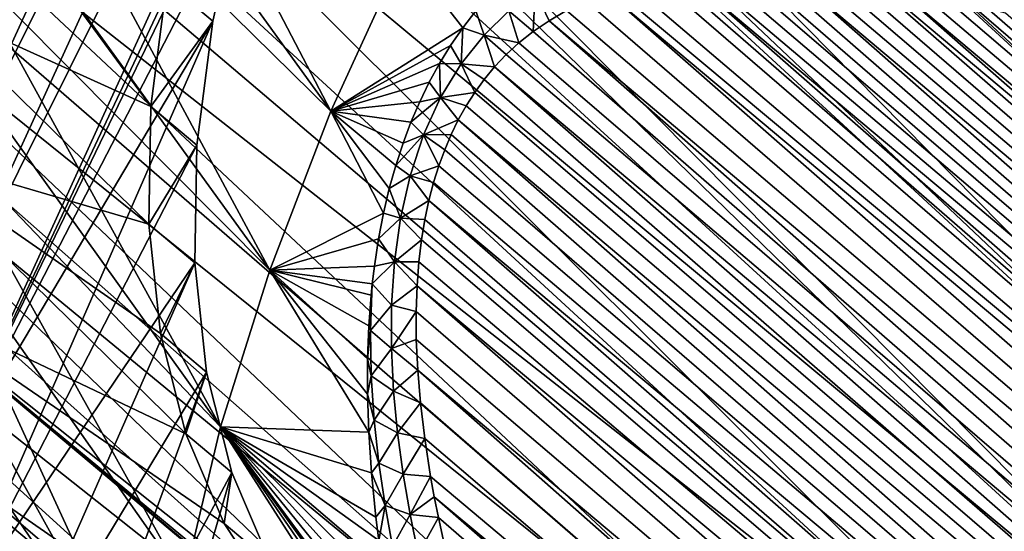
# Model space of a CAD drawing. Header units: metres. Extents: x -82 to 82, y -464 to 32.
# Tile 294 of 409: x 24.9 to 33.63, y -26.32 to -21.78. Entities that reach past the tile are written whole.
import ezdxf

# ---------------------------------------------------------------- set-up
doc = ezdxf.new("R2010")
doc.units = ezdxf.units.M
doc.layers.add('solid_K244121000C07', color=7, linetype='CONTINUOUS')

msp = doc.modelspace()

# ---------------------------------------------------------------- linework, layer by layer
at = {"layer": 'solid_K244121000C07'}
for points in [[(29.351082, -9.816728, 16.413862), (29.494551, -9.028098, 16.271677), (43.582558, -22.37991, 29.631804)], [(29.494551, -9.028098, 16.271677), (44.500805, -21.059212, 29.839617), (43.582558, -22.37991, 29.631804)], [(29.181263, -10.585462, 16.572058), (29.351082, -9.816728, 16.413862), (43.582558, -22.37991, 29.631804)], [(23.981478, -24.934649, 49.864971), (30.065445, -11.626168, 55.42609), (31.201492, -10.457593, 55.255974)], [(24.049099, -26.10322, 48.718246), (23.981478, -24.934649, 49.864971), (31.201492, -10.457593, 55.255974)], [(24.049099, -26.10322, 48.718246), (31.201492, -10.457593, 55.255974), (27.741554, -18.282911, 51.85762)], [(28.986296, -11.334597, 16.746748), (29.181263, -10.585462, 16.572058), (42.578362, -23.652468, 29.56222)], [(29.181263, -10.585462, 16.572058), (43.582558, -22.37991, 29.631804), (42.578362, -23.652468, 29.56222)], [(28.767195, -12.063525, 16.93804), (28.986296, -11.334597, 16.746748), (42.578362, -23.652468, 29.56222)], [(23.981478, -24.934649, 49.864971), (24.047338, -23.693237, 50.932526), (30.065445, -11.626168, 55.42609)], [(24.047338, -23.693237, 50.932526), (28.996281, -12.867583, 55.456165), (30.065445, -11.626168, 55.42609)], [(28.276972, -13.424064, 17.36014), (28.767195, -12.063525, 16.93804), (41.499512, -24.862389, 29.631804)], [(28.767195, -12.063525, 16.93804), (42.578362, -23.652468, 29.56222), (41.499512, -24.862389, 29.631804)], [(24.047338, -23.693237, 50.932526), (24.245947, -22.392696, 51.909134), (28.996281, -12.867583, 55.456165)], [(24.245947, -22.392696, 51.909134), (28.005804, -14.168126, 55.345879), (28.996281, -12.867583, 55.456165)], [(28.174736, -13.674032, 17.44805), (28.276972, -13.424064, 17.36014), (41.499512, -24.862389, 29.631804)], [(27.706947, -14.713037, 17.853544), (28.174736, -13.674032, 17.44805), (41.499512, -24.862389, 29.631804)], [(24.245947, -22.392696, 51.909134), (24.575079, -21.047274, 52.784149), (28.005804, -14.168126, 55.345879)], [(27.473459, -15.179519, 18.058998), (27.706947, -14.713037, 17.853544), (40.35833, -25.996021, 29.839617)], [(27.706947, -14.713037, 17.853544), (41.499512, -24.862389, 29.631804), (40.35833, -25.996021, 29.839617)], [(27.086632, -15.892335, 18.405163), (27.473459, -15.179519, 18.058998), (40.35833, -25.996021, 29.839617)], [(27.068253, -15.924612, 18.421848), (27.086632, -15.892335, 18.405163), (39.165989, -27.042131, 30.183741)], [(27.086632, -15.892335, 18.405163), (40.35833, -25.996021, 29.839617), (39.165989, -27.042131, 30.183741)], [(26.678596, -16.578054, 18.780172), (27.068253, -15.924612, 18.421848), (39.165989, -27.042131, 30.183741)], [(26.37579, -17.050869, 19.066381), (26.678596, -16.578054, 18.780172), (37.937504, -27.987623, 30.659777)], [(26.678596, -16.578054, 18.780172), (39.165989, -27.042131, 30.183741), (37.937504, -27.987623, 30.659777)], [(26.252106, -17.236021, 19.185253), (26.37579, -17.050869, 19.066381), (37.937504, -27.987623, 30.659777)], [(25.810322, -17.865286, 19.621349), (26.252106, -17.236021, 19.185253), (37.937504, -27.987623, 30.659777)], [(25.644567, -18.089281, 19.789646), (25.810322, -17.865286, 19.621349), (36.684113, -28.823822, 31.263393)], [(25.810322, -17.865286, 19.621349), (37.937504, -27.987623, 30.659777), (36.684113, -28.823822, 31.263393)], [(25.356953, -18.4648, 20.089123), (25.644567, -18.089281, 19.789646), (36.684113, -28.823822, 31.263393)], [(24.049099, -26.10322, 48.718246), (27.741554, -18.282911, 51.85762), (27.25091, -19.472654, 51.302219)], [(24.895815, -19.033453, 20.588764), (25.356953, -18.4648, 20.089123), (36.684113, -28.823822, 31.263393)], [(27.658865, -22.593567, 59.931713), (25.493256, -18.445793, 54.715462), (25.180157, -19.163303, 54.39933)], [(27.658865, -22.593567, 59.931713), (28.305204, -21.179724, 60.522507), (25.493256, -18.445793, 54.715462)], [(24.499239, -19.49276, 21.039356), (24.895815, -19.033453, 20.588764), (35.421692, -29.54011, 31.986959)], [(24.895815, -19.033453, 20.588764), (36.684113, -28.823822, 31.263393), (35.421692, -29.54011, 31.986959)], [(27.658865, -22.593567, 59.931713), (25.180157, -19.163303, 54.39933), (24.897736, -19.878847, 54.051437)], [(24.049099, -26.10322, 48.718246), (27.25091, -19.472654, 51.302219), (26.872467, -20.647474, 50.637764)], [(24.101061, -19.928028, 21.512236), (24.499239, -19.49276, 21.039356), (35.421692, -29.54011, 31.986959)], [(27.115704, -24.00172, 59.233269), (24.897736, -19.878847, 54.051437), (24.646769, -20.590467, 53.672741)], [(27.115704, -24.00172, 59.233269), (27.658865, -22.593567, 59.931713), (24.897736, -19.878847, 54.051437)], [(23.702917, -20.33868, 22.006861), (24.101061, -19.928028, 21.512236), (35.421692, -29.54011, 31.986959)], [(23.307838, -20.724604, 22.522896), (23.702917, -20.33868, 22.006861), (34.162373, -30.129677, 32.823467)], [(23.702917, -20.33868, 22.006861), (35.421692, -29.54011, 31.986959), (34.162373, -30.129677, 32.823467)], [(26.061636, -22.550499, 48.643532), (24.401972, -20.293465, 52.531193), (24.040039, -21.63603, 51.694687)], [(26.061636, -22.550499, 48.643532), (26.202686, -21.450369, 49.49913), (24.401972, -20.293465, 52.531193)], [(27.115704, -24.00172, 59.233269), (24.646769, -20.590467, 53.672741), (24.42794, -21.296207, 53.264275)], [(24.049099, -26.10322, 48.718246), (26.872467, -20.647474, 50.637764), (26.611013, -21.792604, 49.872574)], [(26.611013, -21.792604, 49.872574), (26.872467, -20.647474, 50.637764), (26.202686, -21.450369, 49.49913)], [(22.918447, -21.085814, 23.059807), (23.307838, -20.724604, 22.522896), (34.162373, -30.129677, 32.823467)], [(22.536818, -21.42235, 23.61688), (22.918447, -21.085814, 23.059807), (32.920929, -30.585508, 33.763187)], [(22.918447, -21.085814, 23.059807), (34.162373, -30.129677, 32.823467), (32.920929, -30.585508, 33.763187)], [(28.829237, -21.85284, 61.580246), (28.305204, -21.179724, 60.522507), (27.658865, -22.593567, 59.931713)], [(28.829237, -21.85284, 61.580246), (28.94614, -21.70237, 61.700211), (28.305204, -21.179724, 60.522507)], [(26.680096, -25.392845, 58.432789), (24.42794, -21.296207, 53.264275), (24.241856, -21.994137, 52.82716)], [(26.680096, -25.392845, 58.432789), (27.115704, -24.00172, 59.233269), (24.42794, -21.296207, 53.264275)], [(50.462925, -38.584961, 83.383797), (30.683187, -21.402895, 63.743927), (30.559044, -21.424332, 63.599613)], [(50.462925, -38.584961, 83.383797), (30.812828, -21.384909, 63.895138), (30.683187, -21.402895, 63.743927)], [(50.580044, -37.93895, 83.649445), (30.948114, -21.370546, 64.053444), (30.812828, -21.384909, 63.895138)], [(50.462925, -38.584961, 83.383797), (50.580044, -37.93895, 83.649445), (30.812828, -21.384909, 63.895138)], [(50.580044, -37.93895, 83.649445), (31.089609, -21.360424, 64.219429), (30.948114, -21.370546, 64.053444)], [(50.580044, -37.93895, 83.649445), (31.237085, -21.354361, 64.392929), (31.089609, -21.360424, 64.219429)], [(50.580044, -37.93895, 83.649445), (31.390802, -21.352638, 64.574234), (31.237085, -21.354361, 64.392929)], [(50.580044, -37.93895, 83.649445), (31.551329, -21.355843, 64.763954), (31.390802, -21.352638, 64.574234)], [(50.580044, -37.93895, 83.649445), (31.718346, -21.363708, 64.96183), (31.551329, -21.355843, 64.763954)], [(50.661968, -37.280739, 83.918907), (31.892267, -21.376675, 65.168297), (31.718346, -21.363708, 64.96183)], [(50.580044, -37.93895, 83.649445), (50.661968, -37.280739, 83.918907), (31.718346, -21.363708, 64.96183)], [(50.661968, -37.280739, 83.918907), (32.073658, -21.395336, 65.383949), (31.892267, -21.376675, 65.168297)], [(50.661968, -37.280739, 83.918907), (32.262135, -21.419363, 65.608475), (32.073658, -21.395336, 65.383949)], [(22.165529, -21.734661, 24.193537), (22.536818, -21.42235, 23.61688), (32.920929, -30.585508, 33.763187)], [(26.611013, -21.792604, 49.872574), (26.202686, -21.450369, 49.49913), (26.061636, -22.550499, 48.643532)], [(50.462925, -38.584961, 83.383797), (30.327196, -21.477272, 63.331451), (30.116028, -21.542007, 63.089062)], [(50.462925, -38.584961, 83.383797), (30.559044, -21.424332, 63.599613), (30.327196, -21.477272, 63.331451)], [(50.661968, -37.280739, 83.918907), (32.458279, -21.449356, 65.842468), (32.262135, -21.419363, 65.608475)], [(50.661968, -37.280739, 83.918907), (32.662632, -21.485893, 66.086502), (32.458279, -21.449356, 65.842468)], [(50.707951, -36.610493, 84.19191), (32.874786, -21.52861, 66.340218), (32.662632, -21.485893, 66.086502)], [(50.661968, -37.280739, 83.918907), (50.707951, -36.610493, 84.19191), (32.662632, -21.485893, 66.086502)], [(29.239132, -21.703169, 62.095135), (29.454378, -21.88578, 62.346416), (29.470442, -21.528229, 62.352432)], [(29.470442, -21.528229, 62.352432), (29.454378, -21.88578, 62.346416), (29.594934, -21.790018, 62.501408)], [(29.470442, -21.528229, 62.352432), (29.594934, -21.790018, 62.501408), (29.750931, -21.699759, 62.675449)], [(50.311253, -39.218597, 83.1222), (30.116028, -21.542007, 63.089062), (29.924248, -21.616602, 62.870831)], [(50.311253, -39.218597, 83.1222), (50.462925, -38.584961, 83.383797), (30.116028, -21.542007, 63.089062)], [(50.707951, -36.610493, 84.19191), (33.095486, -21.578279, 66.604393), (32.874786, -21.52861, 66.340218)], [(50.707951, -36.610493, 84.19191), (33.32523, -21.635424, 66.879532), (33.095486, -21.578279, 66.604393)], [(26.042528, -23.594076, 47.706432), (24.040039, -21.63603, 51.694687), (23.806707, -22.937769, 50.754963)], [(26.042528, -23.594076, 47.706432), (26.061636, -22.550499, 48.643532), (24.040039, -21.63603, 51.694687)], [(50.311253, -39.218597, 83.1222), (29.924248, -21.616602, 62.870831), (29.750931, -21.699759, 62.675449)], [(50.707951, -36.610493, 84.19191), (33.483135, -21.677416, 67.068802), (33.32523, -21.635424, 66.879532)], [(21.806543, -22.023304, 24.789274), (22.165529, -21.734661, 24.193537), (31.710732, -30.90279, 34.79591)], [(22.165529, -21.734661, 24.193537), (32.920929, -30.585508, 33.763187), (31.710732, -30.90279, 34.79591)], [(29.018726, -21.916906, 61.856228), (28.94614, -21.70237, 61.700211), (28.829237, -21.85284, 61.580246)], [(29.018726, -21.916906, 61.856228), (29.239132, -21.703169, 62.095135), (28.94614, -21.70237, 61.700211)], [(29.018726, -21.916906, 61.856228), (29.328066, -21.986258, 62.208897), (29.239132, -21.703169, 62.095135)], [(29.239132, -21.703169, 62.095135), (29.328066, -21.986258, 62.208897), (29.454378, -21.88578, 62.346416)], [(50.311253, -39.218597, 83.1222), (29.750931, -21.699759, 62.675449), (29.594934, -21.790018, 62.501408)], [(50.707951, -36.610493, 84.19191), (33.645142, -21.722847, 67.263054), (33.483135, -21.677416, 67.068802)], [(24.249537, -27.186453, 47.504562), (24.049099, -26.10322, 48.718246), (26.611013, -21.792604, 49.872574)], [(24.249537, -27.186453, 47.504562), (26.611013, -21.792604, 49.872574), (26.469875, -22.893427, 49.016434)], [(26.469875, -22.893427, 49.016434), (26.611013, -21.792604, 49.872574), (26.061636, -22.550499, 48.643532)], [(50.125565, -39.83968, 82.864845), (29.594934, -21.790018, 62.501408), (29.454378, -21.88578, 62.346416)], [(50.125565, -39.83968, 82.864845), (50.311253, -39.218597, 83.1222), (29.594934, -21.790018, 62.501408)], [(28.721512, -22.008331, 61.471779), (28.829237, -21.85284, 61.580246), (27.658865, -22.593567, 59.931713)], [(28.814396, -22.172625, 61.642639), (28.829237, -21.85284, 61.580246), (28.721512, -22.008331, 61.471779)], [(28.814396, -22.172625, 61.642639), (29.018726, -21.916906, 61.856228), (28.829237, -21.85284, 61.580246)], [(28.814396, -22.172625, 61.642639), (29.112179, -22.198812, 61.978889), (29.018726, -21.916906, 61.856228)], [(29.018726, -21.916906, 61.856228), (29.112179, -22.198812, 61.978889), (29.214699, -22.090666, 62.0872)], [(29.018726, -21.916906, 61.856228), (29.214699, -22.090666, 62.0872), (29.328066, -21.986258, 62.208897)], [(50.125565, -39.83968, 82.864845), (29.454378, -21.88578, 62.346416), (29.328066, -21.986258, 62.208897)], [(26.680096, -25.392845, 58.432789), (24.241856, -21.994137, 52.82716), (24.089022, -22.682341, 52.362598)], [(28.622217, -22.169144, 61.373955), (28.721512, -22.008331, 61.471779), (27.658865, -22.593567, 59.931713)], [(28.814396, -22.172625, 61.642639), (28.721512, -22.008331, 61.471779), (28.622217, -22.169144, 61.373955)], [(50.125565, -39.83968, 82.864845), (29.328066, -21.986258, 62.208897), (29.214699, -22.090666, 62.0872)], [(21.461496, -22.288759, 25.403421), (21.806543, -22.023304, 24.789274), (31.710732, -30.90279, 34.79591)], [(50.125565, -39.83968, 82.864845), (29.214699, -22.090666, 62.0872), (29.112179, -22.198812, 61.978889)], [(28.530771, -22.335878, 61.286228), (28.622217, -22.169144, 61.373955), (27.658865, -22.593567, 59.931713)], [(28.632902, -22.469627, 61.462669), (28.622217, -22.169144, 61.373955), (28.530771, -22.335878, 61.286228)], [(28.632902, -22.469627, 61.462669), (28.814396, -22.172625, 61.642639), (28.622217, -22.169144, 61.373955)], [(28.632902, -22.469627, 61.462669), (28.935398, -22.42606, 61.797215), (28.814396, -22.172625, 61.642639)], [(28.814396, -22.172625, 61.642639), (28.935398, -22.42606, 61.797215), (29.019415, -22.310619, 61.882626)], [(28.814396, -22.172625, 61.642639), (29.019415, -22.310619, 61.882626), (29.112179, -22.198812, 61.978889)], [(49.906265, -40.448078, 82.6119), (29.112179, -22.198812, 61.978889), (29.019415, -22.310619, 61.882626)], [(49.906265, -40.448078, 82.6119), (50.125565, -39.83968, 82.864845), (29.112179, -22.198812, 61.978889)], [(21.132179, -22.531921, 26.035782), (21.461496, -22.288759, 25.403421), (31.710732, -30.90279, 34.79591)], [(28.446693, -22.509005, 61.20808), (28.530771, -22.335878, 61.286228), (27.658865, -22.593567, 59.931713)], [(28.632902, -22.469627, 61.462669), (28.530771, -22.335878, 61.286228), (28.446693, -22.509005, 61.20808)], [(49.906265, -40.448078, 82.6119), (29.019415, -22.310619, 61.882626), (28.935398, -22.42606, 61.797215)], [(28.632902, -22.469627, 61.462669), (28.858984, -22.545464, 61.721359), (28.935398, -22.42606, 61.797215)], [(49.906265, -40.448078, 82.6119), (28.935398, -22.42606, 61.797215), (28.858984, -22.545464, 61.721359)], [(20.81986, -22.753555, 26.686228), (21.132179, -22.531921, 26.035782), (30.54464, -31.078056, 35.910748)], [(21.132179, -22.531921, 26.035782), (31.710732, -30.90279, 34.79591), (30.54464, -31.078056, 35.910748)], [(28.369387, -22.688892, 61.13871), (28.446693, -22.509005, 61.20808), (27.658865, -22.593567, 59.931713)], [(28.632902, -22.469627, 61.462669), (28.446693, -22.509005, 61.20808), (28.369387, -22.688892, 61.13871)], [(28.480347, -22.803312, 61.323223), (28.632902, -22.469627, 61.462669), (28.369387, -22.688892, 61.13871)], [(28.480347, -22.803312, 61.323223), (28.789434, -22.669516, 61.654243), (28.632902, -22.469627, 61.462669)], [(28.632902, -22.469627, 61.462669), (28.789434, -22.669516, 61.654243), (28.858984, -22.545464, 61.721359)], [(26.469875, -22.893427, 49.016434), (26.061636, -22.550499, 48.643532), (26.042528, -23.594076, 47.706432)], [(28.126339, -23.495678, 60.950871), (27.658865, -22.593567, 59.931713), (27.115704, -24.00172, 59.233269)], [(28.298809, -22.876595, 61.078342), (28.369387, -22.688892, 61.13871), (27.658865, -22.593567, 59.931713)], [(28.234835, -23.07295, 61.026932), (28.298809, -22.876595, 61.078342), (27.658865, -22.593567, 59.931713)], [(28.177309, -23.278931, 60.984352), (28.234835, -23.07295, 61.026932), (27.658865, -22.593567, 59.931713)], [(28.126339, -23.495678, 60.950871), (28.177309, -23.278931, 60.984352), (27.658865, -22.593567, 59.931713)], [(49.906265, -40.448078, 82.6119), (28.858984, -22.545464, 61.721359), (28.789434, -22.669516, 61.654243)], [(26.355547, -26.755737, 57.53672), (24.089022, -22.682341, 52.362598), (23.969858, -23.358932, 51.871857)], [(26.355547, -26.755737, 57.53672), (26.680096, -25.392845, 58.432789), (24.089022, -22.682341, 52.362598)], [(28.480347, -22.803312, 61.323223), (28.369387, -22.688892, 61.13871), (28.298809, -22.876595, 61.078342)], [(28.480347, -22.803312, 61.323223), (28.726198, -22.798727, 61.595276), (28.789434, -22.669516, 61.654243)], [(49.653637, -41.043568, 82.363495), (28.789434, -22.669516, 61.654243), (28.726198, -22.798727, 61.595276)], [(49.653637, -41.043568, 82.363495), (49.906265, -40.448078, 82.6119), (28.789434, -22.669516, 61.654243)], [(20.525713, -22.954269, 27.354418), (20.81986, -22.753555, 26.686228), (30.54464, -31.078056, 35.910748)], [(28.480347, -22.803312, 61.323223), (28.298809, -22.876595, 61.078342), (28.234835, -23.07295, 61.026932)], [(28.361052, -23.16427, 61.228252), (28.480347, -22.803312, 61.323223), (28.234835, -23.07295, 61.026932)], [(28.361052, -23.16427, 61.228252), (28.616718, -23.075481, 61.499924), (28.480347, -22.803312, 61.323223)], [(28.480347, -22.803312, 61.323223), (28.668674, -22.933704, 61.543865), (28.726198, -22.798727, 61.595276)], [(28.480347, -22.803312, 61.323223), (28.616718, -23.075481, 61.499924), (28.668674, -22.933704, 61.543865)], [(49.653637, -41.043568, 82.363495), (28.726198, -22.798727, 61.595276), (28.668674, -22.933704, 61.543865)], [(20.250872, -23.134968, 28.040785), (20.525713, -22.954269, 27.354418), (29.436289, -31.109335, 37.094601)], [(20.525713, -22.954269, 27.354418), (30.54464, -31.078056, 35.910748), (29.436289, -31.109335, 37.094601)], [(26.370014, -25.454103, 45.640659), (23.806707, -22.937769, 50.754963), (23.704395, -24.184677, 49.72224)], [(26.145695, -24.565235, 46.702049), (26.042528, -23.594076, 47.706432), (23.806707, -22.937769, 50.754963)], [(26.370014, -25.454103, 45.640659), (26.145695, -24.565235, 46.702049), (23.806707, -22.937769, 50.754963)], [(24.249537, -27.186453, 47.504562), (26.469875, -22.893427, 49.016434), (26.450781, -23.936289, 48.079983)], [(26.450781, -23.936289, 48.079983), (26.469875, -22.893427, 49.016434), (26.042528, -23.594076, 47.706432)], [(49.653637, -41.043568, 82.363495), (28.668674, -22.933704, 61.543865), (28.616718, -23.075481, 61.499924)], [(19.996252, -23.296234, 28.745548), (20.250872, -23.134968, 28.040785), (29.436289, -31.109335, 37.094601)], [(28.361052, -23.16427, 61.228252), (28.234835, -23.07295, 61.026932), (28.177309, -23.278931, 60.984352)], [(28.361052, -23.16427, 61.228252), (28.570211, -23.225012, 61.463425), (28.616718, -23.075481, 61.499924)], [(49.653637, -41.043568, 82.363495), (28.616718, -23.075481, 61.499924), (28.570211, -23.225012, 61.463425)], [(28.275677, -23.542234, 61.177032), (28.361052, -23.16427, 61.228252), (28.177309, -23.278931, 60.984352)], [(28.275677, -23.542234, 61.177032), (28.528984, -23.383579, 61.434368), (28.361052, -23.16427, 61.228252)], [(28.361052, -23.16427, 61.228252), (28.528984, -23.383579, 61.434368), (28.570211, -23.225012, 61.463425)], [(49.653637, -41.043568, 82.363495), (28.570211, -23.225012, 61.463425), (28.528984, -23.383579, 61.434368)], [(19.762806, -23.438486, 29.468706), (19.996252, -23.296234, 28.745548), (28.39677, -30.996267, 38.335655)], [(19.996252, -23.296234, 28.745548), (29.436289, -31.109335, 37.094601), (28.39677, -30.996267, 38.335655)], [(28.275677, -23.542234, 61.177032), (28.177309, -23.278931, 60.984352), (28.126339, -23.495678, 60.950871)], [(26.14467, -28.07943, 56.55228), (23.969858, -23.358932, 51.871857), (23.884691, -24.022057, 51.356285)], [(26.14467, -28.07943, 56.55228), (26.355547, -26.755737, 57.53672), (23.969858, -23.358932, 51.871857)], [(28.275677, -23.542234, 61.177032), (28.493271, -23.552855, 61.4132), (28.528984, -23.383579, 61.434368)], [(49.367859, -41.625866, 82.119751), (28.528984, -23.383579, 61.434368), (28.493271, -23.552855, 61.4132)], [(49.367859, -41.625866, 82.119751), (49.653637, -41.043568, 82.363495), (28.528984, -23.383579, 61.434368)], [(19.551426, -23.562263, 30.211096), (19.762806, -23.438486, 29.468706), (28.39677, -30.996267, 38.335655)], [(28.082253, -23.724396, 60.927059), (28.126339, -23.495678, 60.950871), (27.115704, -24.00172, 59.233269)], [(28.275677, -23.542234, 61.177032), (28.126339, -23.495678, 60.950871), (28.082253, -23.724396, 60.927059)], [(19.363005, -23.66773, 30.972956), (19.551426, -23.562263, 30.211096), (28.39677, -30.996267, 38.335655)], [(28.222284, -23.927412, 61.165668), (28.275677, -23.542234, 61.177032), (28.082253, -23.724396, 60.927059)], [(28.222284, -23.927412, 61.165668), (28.463461, -23.734221, 61.400558), (28.275677, -23.542234, 61.177032)], [(28.275677, -23.542234, 61.177032), (28.463461, -23.734221, 61.400558), (28.493271, -23.552855, 61.4132)], [(49.367859, -41.625866, 82.119751), (28.493271, -23.552855, 61.4132), (28.463461, -23.734221, 61.400558)], [(19.198538, -23.754925, 31.754368), (19.363005, -23.66773, 30.972956), (27.43848, -30.74021, 39.619106)], [(19.363005, -23.66773, 30.972956), (28.39677, -30.996267, 38.335655), (27.43848, -30.74021, 39.619106)], [(26.450781, -23.936289, 48.079983), (26.042528, -23.594076, 47.706432), (26.145695, -24.565235, 46.702049)], [(18.862082, -23.753117, 38.6707), (18.800835, -23.827255, 37.7551), (25.147392, -29.149137, 43.586212)], [(18.862082, -23.753117, 38.6707), (25.147392, -29.149137, 43.586212), (24.606373, -28.363791, 44.899044)], [(19.058958, -23.823824, 32.555958), (19.198538, -23.754925, 31.754368), (27.43848, -30.74021, 39.619106)], [(28.045414, -23.96632, 60.91349), (28.082253, -23.724396, 60.927059), (27.115704, -24.00172, 59.233269)], [(28.222284, -23.927412, 61.165668), (28.082253, -23.724396, 60.927059), (28.045414, -23.96632, 60.91349)], [(28.222284, -23.927412, 61.165668), (28.439997, -23.929184, 61.39719), (28.463461, -23.734221, 61.400558)], [(49.367859, -41.625866, 82.119751), (28.463461, -23.734221, 61.400558), (28.439997, -23.929184, 61.39719)], [(18.800835, -23.827255, 37.7551), (18.770342, -23.87879, 36.849026), (25.147392, -29.149137, 43.586212)], [(18.945282, -23.874096, 33.377434), (19.058958, -23.823824, 32.555958), (26.571117, -30.343784, 40.931942)], [(19.058958, -23.823824, 32.555958), (27.43848, -30.74021, 39.619106), (26.571117, -30.343784, 40.931942)], [(18.770342, -23.87879, 36.849026), (18.77017, -23.908384, 35.955791), (25.147392, -29.149137, 43.586212)], [(18.77017, -23.908384, 35.955791), (25.804684, -29.811497, 42.259075), (25.147392, -29.149137, 43.586212)], [(18.77017, -23.908384, 35.955791), (18.799942, -23.917044, 35.078423), (25.804684, -29.811497, 42.259075)], [(18.799942, -23.917044, 35.078423), (18.858635, -23.905378, 34.218449), (25.804684, -29.811497, 42.259075)], [(18.858635, -23.905378, 34.218449), (18.945282, -23.874096, 33.377434), (26.571117, -30.343784, 40.931942)], [(18.858635, -23.905378, 34.218449), (26.571117, -30.343784, 40.931942), (25.804684, -29.811497, 42.259075)], [(24.58065, -28.172251, 46.237354), (24.249537, -27.186453, 47.504562), (26.450781, -23.936289, 48.079983)], [(24.58065, -28.172251, 46.237354), (26.450781, -23.936289, 48.079983), (26.554005, -24.90811, 47.074924)], [(26.554005, -24.90811, 47.074924), (26.450781, -23.936289, 48.079983), (26.145695, -24.565235, 46.702049)], [(28.222284, -23.927412, 61.165668), (28.045414, -23.96632, 60.91349), (28.02648, -24.123817, 60.910683)], [(28.197054, -24.313625, 61.188473), (28.222284, -23.927412, 61.165668), (28.02648, -24.123817, 60.910683)], [(28.197054, -24.313625, 61.188473), (28.423796, -24.140509, 61.404453), (28.222284, -23.927412, 61.165668)], [(28.222284, -23.927412, 61.165668), (28.423796, -24.140509, 61.404453), (28.439997, -23.929184, 61.39719)], [(49.367859, -41.625866, 82.119751), (28.439997, -23.929184, 61.39719), (28.423796, -24.140509, 61.404453)], [(26.14467, -28.07943, 56.55228), (23.884691, -24.022057, 51.356285), (23.833755, -24.669897, 50.817295)], [(27.994268, -25.4382, 61.035999), (27.115704, -24.00172, 59.233269), (26.680096, -25.392845, 58.432789)], [(28.02648, -24.123817, 60.910683), (28.045414, -23.96632, 60.91349), (27.115704, -24.00172, 59.233269)], [(28.016352, -24.223314, 60.911049), (28.02648, -24.123817, 60.910683), (27.115704, -24.00172, 59.233269)], [(27.995747, -24.496994, 60.920715), (28.016352, -24.223314, 60.911049), (27.115704, -24.00172, 59.233269)], [(27.984365, -24.789026, 60.943527), (27.995747, -24.496994, 60.920715), (27.115704, -24.00172, 59.233269)], [(27.983423, -25.101877, 60.981319), (27.984365, -24.789026, 60.943527), (27.115704, -24.00172, 59.233269)], [(27.994268, -25.4382, 61.035999), (27.983423, -25.101877, 60.981319), (27.115704, -24.00172, 59.233269)], [(23.704395, -24.184677, 49.72224), (23.73428, -25.363485, 48.607403), (31.710732, -30.90279, 34.79591)], [(27.733063, -27.513344, 42.259075), (23.704395, -24.184677, 49.72224), (31.710732, -30.90279, 34.79591)], [(26.712303, -26.247652, 44.537712), (26.370014, -25.454103, 45.640659), (23.704395, -24.184677, 49.72224)], [(27.168676, -26.937218, 43.405411), (26.712303, -26.247652, 44.537712), (23.704395, -24.184677, 49.72224)], [(27.733063, -27.513344, 42.259075), (27.168676, -26.937218, 43.405411), (23.704395, -24.184677, 49.72224)], [(28.010239, -24.536568, 60.952156), (28.02648, -24.123817, 60.910683), (28.016352, -24.223314, 60.911049)], [(28.197054, -24.313625, 61.188473), (28.02648, -24.123817, 60.910683), (28.010239, -24.536568, 60.952156)], [(28.197054, -24.313625, 61.188473), (28.415829, -24.369692, 61.423691), (28.423796, -24.140509, 61.404453)], [(49.049023, -42.194649, 81.880798), (28.423796, -24.140509, 61.404453), (28.415829, -24.369692, 61.423691)], [(49.049023, -42.194649, 81.880798), (49.367859, -41.625866, 82.119751), (28.423796, -24.140509, 61.404453)], [(28.010239, -24.536568, 60.952156), (28.016352, -24.223314, 60.911049), (27.995747, -24.496994, 60.920715)], [(28.195704, -24.696423, 61.239506), (28.197054, -24.313625, 61.188473), (28.010239, -24.536568, 60.952156)], [(28.195704, -24.696423, 61.239506), (28.415829, -24.369692, 61.423691), (28.197054, -24.313625, 61.188473)], [(28.195704, -24.696423, 61.239506), (28.417013, -24.618126, 61.456234), (28.415829, -24.369692, 61.423691)], [(49.049023, -42.194649, 81.880798), (28.415829, -24.369692, 61.423691), (28.417013, -24.618126, 61.456234)], [(28.010239, -24.536568, 60.952156), (27.995747, -24.496994, 60.920715), (27.984365, -24.789026, 60.943527)], [(28.017344, -24.938641, 61.020489), (28.010239, -24.536568, 60.952156), (27.984365, -24.789026, 60.943527)], [(28.195704, -24.696423, 61.239506), (28.010239, -24.536568, 60.952156), (28.017344, -24.938641, 61.020489)], [(26.554005, -24.90811, 47.074924), (26.145695, -24.565235, 46.702049), (26.370014, -25.454103, 45.640659)], [(28.195704, -24.696423, 61.239506), (28.429092, -24.887735, 61.504238), (28.417013, -24.618126, 61.456234)], [(49.049023, -42.194649, 81.880798), (28.417013, -24.618126, 61.456234), (28.429092, -24.887735, 61.504238)], [(26.049168, -29.353258, 55.487396), (23.833755, -24.669897, 50.817295), (23.81719, -25.30068, 50.256363)], [(26.049168, -29.353258, 55.487396), (26.14467, -28.07943, 56.55228), (23.833755, -24.669897, 50.817295)], [(28.214544, -25.073984, 61.313904), (28.195704, -24.696423, 61.239506), (28.017344, -24.938641, 61.020489)], [(28.214544, -25.073984, 61.313904), (28.429092, -24.887735, 61.504238), (28.195704, -24.696423, 61.239506)], [(28.017344, -24.938641, 61.020489), (27.984365, -24.789026, 60.943527), (27.983423, -25.101877, 60.981319)], [(28.214544, -25.073984, 61.313904), (28.453403, -25.179535, 61.569405), (28.429092, -24.887735, 61.504238)], [(48.697124, -42.749538, 81.646759), (28.429092, -24.887735, 61.504238), (28.453403, -25.179535, 61.569405)], [(48.697124, -42.749538, 81.646759), (49.049023, -42.194649, 81.880798), (28.429092, -24.887735, 61.504238)], [(25.03886, -29.049807, 44.93047), (24.58065, -28.172251, 46.237354), (26.554005, -24.90811, 47.074924)], [(25.03886, -29.049807, 44.93047), (26.554005, -24.90811, 47.074924), (26.778215, -25.796463, 46.014126)], [(26.778215, -25.796463, 46.014126), (26.554005, -24.90811, 47.074924), (26.370014, -25.454103, 45.640659)], [(28.043509, -25.331223, 61.11034), (28.017344, -24.938641, 61.020489), (27.983423, -25.101877, 60.981319)], [(28.214544, -25.073984, 61.313904), (28.017344, -24.938641, 61.020489), (28.043509, -25.331223, 61.11034)], [(28.250105, -25.445276, 61.407261), (28.214544, -25.073984, 61.313904), (28.043509, -25.331223, 61.11034)], [(28.250105, -25.445276, 61.407261), (28.453403, -25.179535, 61.569405), (28.214544, -25.073984, 61.313904)], [(28.043509, -25.331223, 61.11034), (27.983423, -25.101877, 60.981319), (27.994268, -25.4382, 61.035999)], [(28.250105, -25.445276, 61.407261), (28.491089, -25.494352, 61.653229), (28.453403, -25.179535, 61.569405)], [(48.697124, -42.749538, 81.646759), (28.453403, -25.179535, 61.569405), (28.491089, -25.494352, 61.653229)], [(26.049168, -29.353258, 55.487396), (23.81719, -25.30068, 50.256363), (23.835041, -25.912674, 49.675026)], [(28.085308, -25.714245, 61.217419), (28.043509, -25.331223, 61.11034), (27.994268, -25.4382, 61.035999)], [(28.250105, -25.445276, 61.407261), (28.043509, -25.331223, 61.11034), (28.085308, -25.714245, 61.217419)], [(23.73428, -25.363485, 48.607403), (30.54464, -31.078056, 35.910748), (31.710732, -30.90279, 34.79591)], [(23.73428, -25.363485, 48.607403), (23.895941, -26.46043, 47.423553), (30.54464, -31.078056, 35.910748)], [(28.415556, -28.099968, 61.862309), (26.680096, -25.392845, 58.432789), (26.355547, -26.755737, 57.53672)], [(28.01841, -25.800411, 61.109573), (27.994268, -25.4382, 61.035999), (26.680096, -25.392845, 58.432789)], [(28.057667, -26.191299, 61.204445), (28.01841, -25.800411, 61.109573), (26.680096, -25.392845, 58.432789)], [(28.083923, -26.398815, 61.261311), (28.057667, -26.191299, 61.204445), (26.680096, -25.392845, 58.432789)], [(28.114517, -26.614305, 61.324059), (28.083923, -26.398815, 61.261311), (26.680096, -25.392845, 58.432789)], [(28.150169, -26.838472, 61.393867), (28.114517, -26.614305, 61.324059), (26.680096, -25.392845, 58.432789)], [(28.191381, -27.07185, 61.471481), (28.150169, -26.838472, 61.393867), (26.680096, -25.392845, 58.432789)], [(28.237934, -27.314217, 61.556248), (28.191381, -27.07185, 61.471481), (26.680096, -25.392845, 58.432789)], [(28.290661, -27.566227, 61.649521), (28.237934, -27.314217, 61.556248), (26.680096, -25.392845, 58.432789)], [(28.309284, -27.650446, 61.681923), (28.290661, -27.566227, 61.649521), (26.680096, -25.392845, 58.432789)], [(28.34989, -27.828167, 61.751678), (28.309284, -27.650446, 61.681923), (26.680096, -25.392845, 58.432789)], [(28.415556, -28.099968, 61.862309), (28.34989, -27.828167, 61.751678), (26.680096, -25.392845, 58.432789)], [(26.778215, -25.796463, 46.014126), (26.370014, -25.454103, 45.640659), (26.712303, -26.247652, 44.537712)], [(28.085308, -25.714245, 61.217419), (27.994268, -25.4382, 61.035999), (28.01841, -25.800411, 61.109573)], [(28.299816, -25.810059, 61.516373), (28.250105, -25.445276, 61.407261), (28.085308, -25.714245, 61.217419)], [(28.299816, -25.810059, 61.516373), (28.491089, -25.494352, 61.653229), (28.250105, -25.445276, 61.407261)], [(28.299816, -25.810059, 61.516373), (28.543888, -25.833139, 61.75774), (28.491089, -25.494352, 61.653229)], [(48.697124, -42.749538, 81.646759), (28.491089, -25.494352, 61.653229), (28.543888, -25.833139, 61.75774)], [(28.14039, -26.088324, 61.338825), (28.085308, -25.714245, 61.217419), (28.01841, -25.800411, 61.109573)], [(28.299816, -25.810059, 61.516373), (28.085308, -25.714245, 61.217419), (28.14039, -26.088324, 61.338825)], [(25.619303, -29.809557, 43.598003), (25.03886, -29.049807, 44.93047), (26.778215, -25.796463, 46.014126)], [(25.619303, -29.809557, 43.598003), (26.778215, -25.796463, 46.014126), (27.120602, -26.590326, 44.910786)], [(27.120602, -26.590326, 44.910786), (26.778215, -25.796463, 46.014126), (26.712303, -26.247652, 44.537712)], [(28.14039, -26.088324, 61.338825), (28.01841, -25.800411, 61.109573), (28.057667, -26.191299, 61.204445)], [(28.361547, -26.168488, 61.638638), (28.299816, -25.810059, 61.516373), (28.14039, -26.088324, 61.338825)], [(28.361547, -26.168488, 61.638638), (28.543888, -25.833139, 61.75774), (28.299816, -25.810059, 61.516373)], [(28.361547, -26.168488, 61.638638), (28.576527, -26.011902, 61.818413), (28.543888, -25.833139, 61.75774)], [(48.697124, -42.749538, 81.646759), (28.543888, -25.833139, 61.75774), (28.576527, -26.011902, 61.818413)], [(26.069801, -30.566973, 54.350636), (23.835041, -25.912674, 49.675026), (23.887259, -26.504202, 49.074879)], [(26.069801, -30.566973, 54.350636), (26.049168, -29.353258, 55.487396), (23.835041, -25.912674, 49.675026)], [(28.361547, -26.168488, 61.638638), (28.613375, -26.196926, 61.884811), (28.576527, -26.011902, 61.818413)], [(48.312016, -43.290104, 81.417702), (28.576527, -26.011902, 61.818413), (28.613375, -26.196926, 61.884811)], [(48.312016, -43.290104, 81.417702), (48.697124, -42.749538, 81.646759), (28.576527, -26.011902, 61.818413)], [(28.14039, -26.088324, 61.338825), (28.057667, -26.191299, 61.204445), (28.083923, -26.398815, 61.261311)], [(28.206549, -26.454134, 61.471939), (28.14039, -26.088324, 61.338825), (28.083923, -26.398815, 61.261311)], [(28.361547, -26.168488, 61.638638), (28.14039, -26.088324, 61.338825), (28.206549, -26.454134, 61.471939)], [(28.433464, -26.52079, 61.771862), (28.361547, -26.168488, 61.638638), (28.206549, -26.454134, 61.471939)], [(28.433464, -26.52079, 61.771862), (28.613375, -26.196926, 61.884811), (28.361547, -26.168488, 61.638638)], [(28.433464, -26.52079, 61.771862), (28.654598, -26.388348, 61.957138), (28.613375, -26.196926, 61.884811)], [(48.312016, -43.290104, 81.417702), (28.613375, -26.196926, 61.884811), (28.654598, -26.388348, 61.957138)], [(27.120602, -26.590326, 44.910786), (26.712303, -26.247652, 44.537712), (27.168676, -26.937218, 43.405411)]]:
    msp.add_3dface(points, dxfattribs=at)

doc.saveas('drawing.dxf')
